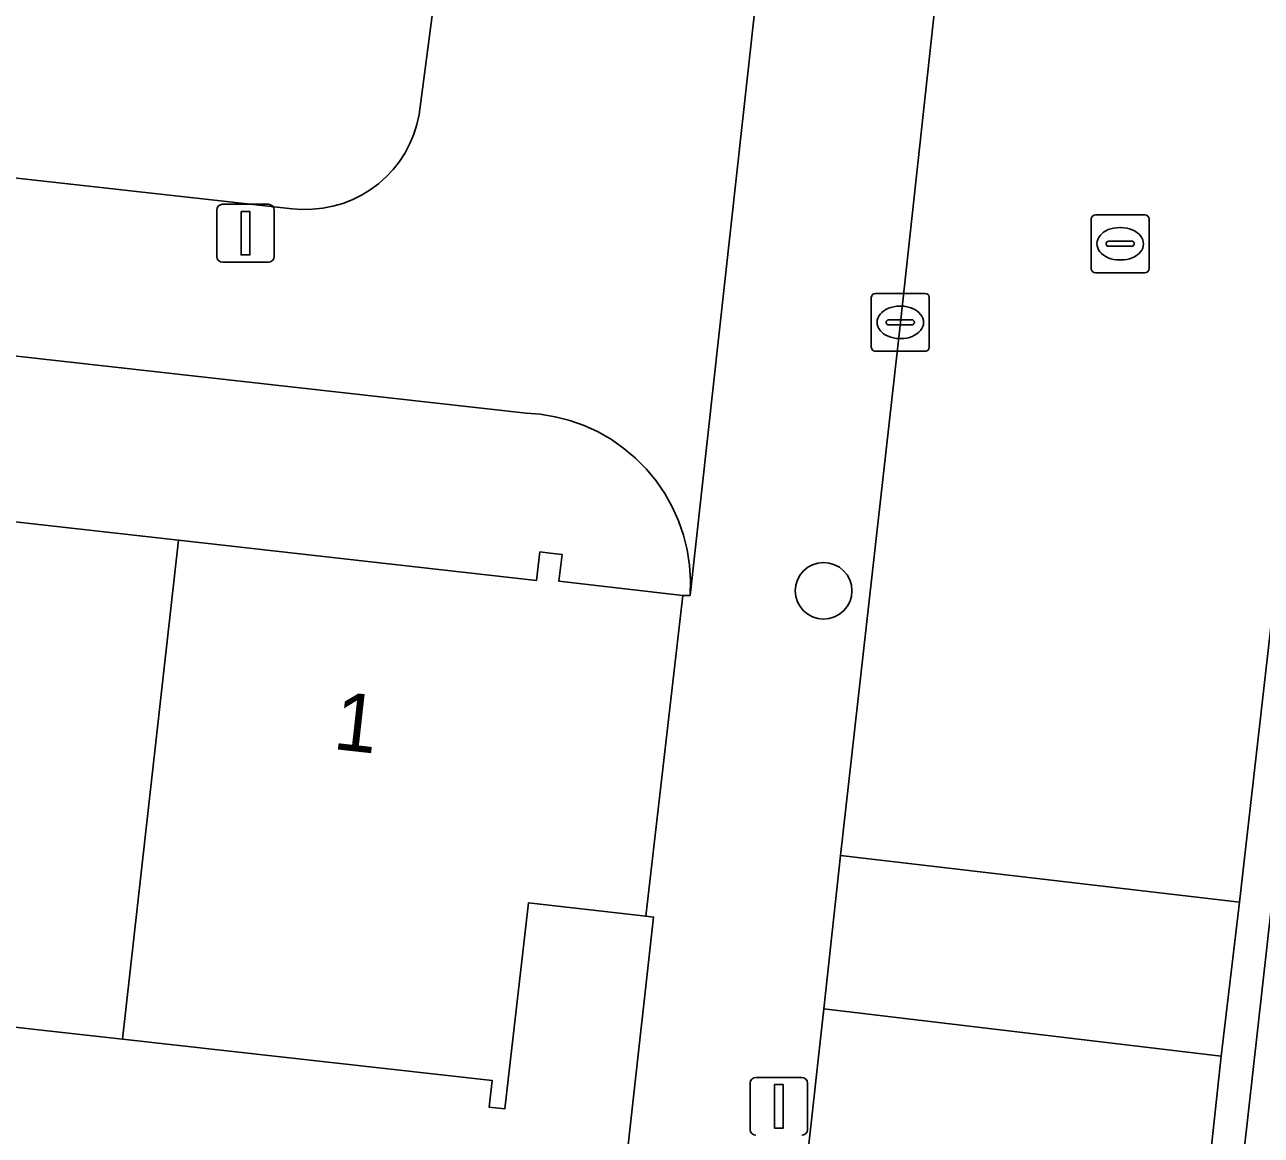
# Model space of a CAD drawing. Extents: x 161928 to 163071, y 386474 to 387428.
# Drawn here: x 162820.46 to 162841.8, y 387183.29 to 387202.45 of the extents above; entities that cross this region are included whole.
import ezdxf

# ---------------------------------------------------------------- set-up
doc = ezdxf.new("R2010")
doc.units = 0
for name, color, linetype in [('IMGEO_Boom', 7, 'Continuous'), ('IMGEO_Erf', 7, 'Continuous'), ('IMGEO_Groenvoorziening', 7, 'Continuous'), ('IMGEO_Kolk', 7, 'Continuous'), ('IMGEO_Lichtmast', 7, 'Continuous'), ('IMGEO_Pand', 7, 'Continuous'), ('IMGEO_Pand_nummerreeks', 7, 'Continuous'), ('IMGEO_Parkeervlak_open', 7, 'Continuous'), ('IMGEO_Rijbaan_lokaal_open', 7, 'Continuous'), ('IMGEO_Rioolput', 7, 'Continuous'), ('IMGEO_Voetpad_open', 7, 'Continuous')]:
    doc.layers.add(name, color=color, linetype=linetype)

msp = doc.modelspace()

# ---------------------------------------------------------------- linework, layer by layer
at = {"layer": 'IMGEO_Boom'}
msp.add_circle((162834.246, 387192.681), 0.489, dxfattribs=at)
at = {"layer": 'IMGEO_Erf'}
for points in [[(162816.757, 387194.265), (162823.117, 387193.552), (162829.295, 387192.859), (162829.352, 387193.352), (162829.531, 387193.331), (162829.734, 387193.308), (162829.681, 387192.846), (162831.818, 387192.599), (162831.944, 387192.6), (162831.95, 387192.863), (162831.933, 387193.126), (162831.892, 387193.387), (162831.829, 387193.642), (162831.742, 387193.891), (162831.634, 387194.132), (162831.505, 387194.361), (162831.356, 387194.578), (162831.188, 387194.781), (162831.002, 387194.968), (162830.8, 387195.138), (162830.585, 387195.289), (162830.356, 387195.421), (162830.117, 387195.531), (162829.869, 387195.619), (162829.614, 387195.685), (162829.354, 387195.728), (162829.114, 387195.747), (162772.429, 387202.09)], [(162829.711, 387172.682), (162831.314, 387187.051), (162831.181, 387187.066), (162829.156, 387187.299), (162828.746, 387183.741), (162828.474, 387183.772), (162828.527, 387184.232), (162822.152, 387184.944), (162815.791, 387185.655), (162815.653, 387184.428), (162812.365, 387184.797), (162812.502, 387186.023), (162809.431, 387186.366), (162809.296, 387185.163), (162805.989, 387185.534), (162806.124, 387186.735), (162803.071, 387187.076), (162796.711, 387187.787)]]:
    msp.add_lwpolyline(points, dxfattribs=at)
at = {"layer": 'IMGEO_Groenvoorziening'}
msp.add_lwpolyline([(162845.112, 387215.281), (162831.364, 387092.52), (162830.732, 387086.875), (162832.544, 387087.755), (162835.899, 387114.871), (162843.755, 387114.137)], dxfattribs=at)
at = {"layer": 'IMGEO_Kolk'}
for p, q in [((162835.144, 387197.813), (162835.996, 387197.813)), ((162835.069, 387196.887), (162835.069, 387197.739)), ((162835.557, 387197.593), (162835.582, 387197.593)), ((162836.07, 387197.739), (162836.07, 387196.887)), ((162835.328, 387197.307), (162835.328, 387197.319)), ((162835.766, 387197.27), (162835.368, 387197.27)), ((162835.371, 387197.356), (162835.769, 387197.356)), ((162835.812, 387197.319), (162835.812, 387197.307)), ((162835.58, 387197.033), (162835.555, 387197.033)), ((162835.996, 387196.813), (162835.144, 387196.813))]:
    msp.add_line(p, q, dxfattribs=at)
for points in [[(162835.144, 387197.813), (162835.996, 387197.813)], [(162835.069, 387196.887), (162835.069, 387197.739)], [(162836.07, 387197.739), (162836.07, 387196.887)], [(162835.996, 387196.813), (162835.144, 387196.813)]]:
    msp.add_lwpolyline(points, dxfattribs=at)
for centre, radius, start, end in [((162835.146, 387197.737), 0.0765, 91.552, 178.448), ((162835.146, 387197.737), 0.0765, 91.552, 178.448), ((162835.994, 387197.737), 0.0765, 1.552, 88.448), ((162835.994, 387197.737), 0.0765, 1.552, 88.448), ((162835.368, 387197.316), 0.0403, 85.8775, 175.7526), ((162835.365, 387197.306), 0.0366, 178.938, 274.7102), ((162835.769, 387197.313), 0.043, 264.8664, 352.4533), ((162835.773, 387197.318), 0.0386, 1.7309, 96.639), ((162835.146, 387196.889), 0.0765, 181.552, 268.448), ((162835.146, 387196.889), 0.0765, 181.552, 268.448), ((162835.994, 387196.889), 0.0765, 271.552, 358.448), ((162835.994, 387196.889), 0.0765, 271.552, 358.448)]:
    msp.add_arc(centre, radius, start, end, dxfattribs=at)
for centre, major_axis, ratio, start_param, end_param in [((162835.556, 387197.313), (-0.387, 0.002), 0.722429, 4.712389, 7.853982), ((162835.581, 387197.313), (-0.39, 0.002), 0.717154, 1.570796, 4.712389)]:
    msp.add_ellipse(centre, major_axis=major_axis, ratio=ratio, start_param=start_param, end_param=end_param, dxfattribs=at)
at = {"layer": 'IMGEO_Lichtmast'}
for p, q in [((162823.877, 387199.35), (162824.667, 387199.35)), ((162824.667, 387199.35), (162823.877, 387199.35)), ((162823.777, 387198.45), (162823.777, 387199.25)), ((162823.777, 387199.25), (162823.777, 387198.45)), ((162824.767, 387199.25), (162824.767, 387198.45)), ((162824.767, 387198.45), (162824.767, 387199.25)), ((162824.667, 387198.35), (162823.877, 387198.35)), ((162823.877, 387198.35), (162824.667, 387198.35)), ((162832.979, 387183.386), (162832.979, 387184.186)), ((162832.979, 387184.186), (162832.979, 387183.386)), ((162833.079, 387184.286), (162833.869, 387184.286)), ((162833.869, 387184.286), (162833.079, 387184.286)), ((162833.969, 387184.186), (162833.969, 387183.386)), ((162833.969, 387183.386), (162833.969, 387184.186))]:
    msp.add_line(p, q, dxfattribs=at)
for points in [[(162824.197, 387199.225), (162824.347, 387199.225), (162824.347, 387198.475), (162824.197, 387198.475), (162824.197, 387199.225)], [(162833.399, 387184.161), (162833.549, 387184.161), (162833.549, 387183.411), (162833.399, 387183.411), (162833.399, 387184.161)]]:
    msp.add_lwpolyline(points, dxfattribs=at)
for centre, start, end in [((162823.877, 387199.25), 90, 180), ((162823.877, 387199.25), 90, 180), ((162824.667, 387199.25), 0, 90), ((162824.667, 387199.25), 360, 90), ((162823.877, 387198.45), 180, 270), ((162823.877, 387198.45), 180, 270), ((162824.667, 387198.45), 270, 0), ((162824.667, 387198.45), 270, 0), ((162833.079, 387184.186), 90, 180), ((162833.079, 387184.186), 90, 180), ((162833.869, 387184.186), 0, 90), ((162833.869, 387184.186), 360, 90), ((162833.079, 387183.386), 180, 270), ((162833.079, 387183.386), 180, 270), ((162833.869, 387183.386), 270, 0), ((162833.869, 387183.386), 270, 0)]:
    msp.add_arc(centre, 0.1, start, end, dxfattribs=at)
at = {"layer": 'IMGEO_Pand'}
for points in [[(162816.757, 387194.265), (162815.791, 387185.655), (162822.152, 387184.944), (162823.117, 387193.552)], [(162831.818, 387192.599), (162829.681, 387192.846), (162829.734, 387193.308), (162829.531, 387193.331), (162829.352, 387193.352), (162829.295, 387192.859), (162823.117, 387193.552), (162822.152, 387184.944), (162828.527, 387184.232), (162828.474, 387183.772), (162828.746, 387183.741), (162829.156, 387187.299), (162831.181, 387187.066)]]:
    msp.add_lwpolyline(points, close=True, dxfattribs=at)
at = {"layer": 'IMGEO_Parkeervlak_open'}
msp.add_lwpolyline([(162805.202, 387201.487), (162825.077, 387199.274), (162825.254, 387199.26), (162825.431, 387199.263), (162825.607, 387199.281), (162825.78, 387199.315), (162825.95, 387199.364), (162826.115, 387199.428), (162826.274, 387199.506), (162826.425, 387199.599), (162826.567, 387199.705), (162826.699, 387199.822), (162826.82, 387199.952), (162826.929, 387200.091), (162827.025, 387200.24), (162827.108, 387200.396), (162827.176, 387200.56), (162827.229, 387200.729), (162827.267, 387200.901), (162827.521, 387202.826)], dxfattribs=at)
at = {"layer": 'IMGEO_Rijbaan_lokaal_open'}
msp.add_lwpolyline([(162849.472, 387320.284), (162848.124, 387308.553), (162847.672, 387304.643), (162846.834, 387297.386), (162841.436, 387250), (162840.653, 387242.992), (162840.304, 387239.87), (162840.225, 387239.155), (162838.308, 387221.928), (162837.666, 387216.162), (162836.99, 387210.145), (162836.306, 387204.014), (162835.571, 387197.313), (162834.54, 387188.116), (162841.421, 387187.306), (162842.374, 387195.696), (162844.855, 387216.204), (162845.568, 387221.889), (162846.274, 387228.508), (162847.414, 387238.689), (162847.838, 387242.469), (162848.681, 387250), (162849.639, 387258.908)], dxfattribs=at)
for points in [[(162834.249, 387185.468), (162841.107, 387184.65), (162841.421, 387187.306), (162834.54, 387188.116)], [(162832.764, 387172.261), (162832.59, 387170.7), (162828.711, 387136.523), (162827.676, 387127.124), (162834.595, 387126.272), (162835.606, 387135.59), (162840.195, 387176.214), (162841.107, 387184.65), (162834.249, 387185.468), (162833.351, 387177.374), (162833.22, 387176.344)]]:
    msp.add_lwpolyline(points, close=True, dxfattribs=at)
at = {"layer": 'IMGEO_Rioolput'}
for p, q in [((162838.863, 387198.243), (162838.863, 387199.095)), ((162838.938, 387199.169), (162839.79, 387199.169)), ((162839.864, 387199.095), (162839.864, 387198.243)), ((162839.351, 387198.949), (162839.376, 387198.949)), ((162839.122, 387198.663), (162839.122, 387198.675)), ((162839.165, 387198.712), (162839.563, 387198.712)), ((162839.606, 387198.675), (162839.606, 387198.663)), ((162839.56, 387198.626), (162839.162, 387198.626)), ((162839.374, 387198.389), (162839.349, 387198.389)), ((162839.79, 387198.169), (162838.938, 387198.169))]:
    msp.add_line(p, q, dxfattribs=at)
for points in [[(162838.863, 387198.243), (162838.863, 387199.095)], [(162838.938, 387199.169), (162839.79, 387199.169)], [(162839.864, 387199.095), (162839.864, 387198.243)], [(162839.79, 387198.169), (162838.938, 387198.169)]]:
    msp.add_lwpolyline(points, dxfattribs=at)
for centre, radius, start, end in [((162838.94, 387199.093), 0.0765, 91.552, 178.448), ((162838.94, 387199.093), 0.0765, 91.552, 178.448), ((162839.788, 387199.093), 0.0765, 1.552, 88.448), ((162839.788, 387199.093), 0.0765, 1.552, 88.448), ((162839.162, 387198.672), 0.0403, 85.8775, 175.7526), ((162839.159, 387198.662), 0.0366, 178.938, 274.7102), ((162839.563, 387198.669), 0.043, 264.8664, 352.4533), ((162839.567, 387198.674), 0.0386, 1.7309, 96.639), ((162838.94, 387198.245), 0.0765, 181.552, 268.448), ((162838.94, 387198.245), 0.0765, 181.552, 268.448), ((162839.788, 387198.245), 0.0765, 271.552, 358.448), ((162839.788, 387198.245), 0.0765, 271.552, 358.448)]:
    msp.add_arc(centre, radius, start, end, dxfattribs=at)
for centre, major_axis, ratio, start_param, end_param in [((162839.35, 387198.669), (-0.387, 0.002), 0.722429, 4.712389, 7.853982), ((162839.375, 387198.669), (-0.39, 0.002), 0.717154, 1.570796, 4.712389)]:
    msp.add_ellipse(centre, major_axis=major_axis, ratio=ratio, start_param=start_param, end_param=end_param, dxfattribs=at)
at = {"layer": 'IMGEO_Voetpad_open'}
for points in [[(162831.364, 387092.52), (162845.112, 387215.281), (162847.679, 387215.034), (162848.037, 387217.794), (162848.558, 387222.381), (162846.399, 387222.668), (162846.257, 387221.828), (162845.568, 387221.889), (162844.855, 387216.204), (162842.374, 387195.696), (162841.421, 387187.306), (162841.107, 387184.65), (162840.195, 387176.214), (162835.606, 387135.59), (162834.595, 387126.272), (162834.298, 387123.624), (162833.372, 387115.196), (162832.208, 387104.667), (162830.819, 387092.581)], [(162828.711, 387136.523), (162832.59, 387170.7), (162832.764, 387172.261), (162832.271, 387172.314), (162832.736, 387176.396), (162833.22, 387176.344), (162833.351, 387177.374), (162834.249, 387185.468), (162834.54, 387188.116), (162835.571, 387197.313), (162836.306, 387204.014), (162835.845, 387204.06), (162836.513, 387210.193), (162836.99, 387210.145), (162837.666, 387216.162), (162838.308, 387221.928)], [(162835.249, 387221.832), (162833.926, 387210.437), (162833.242, 387204.377), (162831.944, 387192.6), (162831.818, 387192.599), (162831.181, 387187.066), (162831.314, 387187.051), (162829.711, 387172.682), (162829.534, 387171.1), (162821.153, 387095.983)], [(162772.429, 387202.09), (162829.114, 387195.747), (162829.354, 387195.728), (162829.614, 387195.685), (162829.869, 387195.619), (162830.117, 387195.531), (162830.356, 387195.421), (162830.585, 387195.289), (162830.8, 387195.138), (162831.002, 387194.968), (162831.188, 387194.781), (162831.356, 387194.578), (162831.505, 387194.361), (162831.634, 387194.132), (162831.742, 387193.891), (162831.829, 387193.642), (162831.892, 387193.387), (162831.933, 387193.126), (162831.95, 387192.863), (162831.944, 387192.6), (162833.242, 387204.377)], [(162827.521, 387202.826), (162827.267, 387200.901), (162827.229, 387200.729), (162827.176, 387200.56), (162827.108, 387200.396), (162827.025, 387200.24), (162826.929, 387200.091), (162826.82, 387199.952), (162826.699, 387199.822), (162826.567, 387199.705), (162826.425, 387199.599), (162826.274, 387199.506), (162826.115, 387199.428), (162825.95, 387199.364), (162825.78, 387199.315), (162825.607, 387199.281), (162825.431, 387199.263), (162825.254, 387199.26), (162825.077, 387199.274), (162805.202, 387201.487)]]:
    msp.add_lwpolyline(points, dxfattribs=at)

# ---------------------------------------------------------------- texts
at = {"layer": 'IMGEO_Pand_nummerreeks'}
msp.add_text('1', height=1, rotation=353.6024, dxfattribs=at).set_placement((162825.765, 387189.954))

doc.saveas('drawing.dxf')
